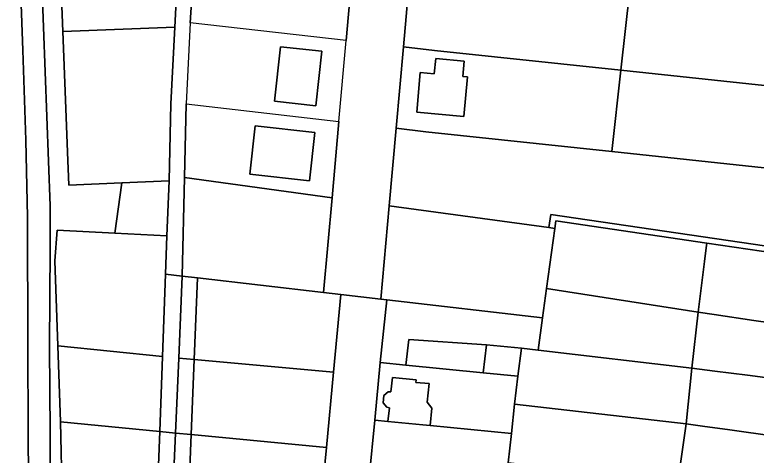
# Model space of a CAD drawing. Extents: x -521939 to -516426, y -1197857 to -1189551.
# Drawn here: x -519770.7 to -519577.7, y -1191315 to -1191200.5 of the extents above; entities that cross this region are included whole.
import ezdxf

# ---------------------------------------------------------------- set-up
doc = ezdxf.new("R2010")
doc.units = 0
for name, color, linetype in [('95560013', 7, 'Continuous'), ('95590013', 7, 'Continuous'), ('95640013', 7, 'Continuous')]:
    doc.layers.add(name, color=color, linetype=linetype)

msp = doc.modelspace()

# ---------------------------------------------------------------- linework, layer by layer
at = {"layer": '95560013'}
for points in [[(-519612.99, -1191214.92), (-519661.44, -1191209.78), (-519669.56, -1191208.87), (-519667.69, -1191188.06), (-519610.65, -1191193.91)], [(-519730.13, -1191223.71), (-519730.58, -1191243.71), (-519742.91, -1191244.24), (-519756.69, -1191244.83), (-519757.02, -1191236.26), (-519757.46, -1191224.85), (-519758.24, -1191204.87), (-519729.05, -1191203.74)], [(-519633.34, -1191279.36), (-519673.88, -1191274.66), (-519675.47, -1191274.48), (-519673.28, -1191250.17), (-519631.67, -1191255.87), (-519630.18, -1191256.07), (-519632.3, -1191271.72)]]:
    msp.add_lwpolyline(points, close=True, dxfattribs=at)
for points in [[(-519725.09, -1191202.63), (-519726.09, -1191223.67)], [(-519684.47, -1191207.19), (-519725.09, -1191202.63)], [(-519686.37, -1191228.29), (-519684.47, -1191207.19)], [(-519703.12, -1191223.01), (-519701.54, -1191208.81), (-519690.81, -1191210.01), (-519692.39, -1191224.21), (-519703.12, -1191223.01)], [(-519726.09, -1191223.67), (-519686.37, -1191228.29)]]:
    msp.add_lwpolyline(points, dxfattribs=at)
at = {"layer": '95590013'}
for points in [[(-519725.68, -1191029.93), (-519725.84, -1191018.93), (-519725.85, -1191018.51), (-519722.26, -1191015.24), (-519721.98, -1191036.38), (-519722.16, -1191054.93), (-519721.46, -1191075.93), (-519721.17, -1191098.04), (-519721.74, -1191118.03), (-519722.32, -1191138.09), (-519722.96, -1191160.4), (-519723.75, -1191182.31), (-519725.09, -1191202.63), (-519726.09, -1191223.67), (-519726.54, -1191242.87), (-519727.15, -1191268.49), (-519731.5, -1191267.99), (-519731.19, -1191257.99), (-519730.58, -1191243.71), (-519730.13, -1191223.71), (-519729.05, -1191203.74), (-519725.11, -1191124.72), (-519724.73, -1191117.78), (-519725.2, -1191074.52)], [(-519615.29, -1191236.07), (-519663.75, -1191230.92), (-519671.47, -1191230.02), (-519669.56, -1191208.87), (-519661.44, -1191209.78), (-519612.99, -1191214.92)], [(-519661.53, -1191215.86), (-519665.17, -1191215.53), (-519666.08, -1191225.85), (-519653.81, -1191226.94), (-519652.89, -1191216.66), (-519654.1, -1191216.53), (-519653.74, -1191212.55), (-519661.16, -1191211.89)], [(-519559.17, -1191242.02), (-519575.64, -1191240.28), (-519615.29, -1191236.07), (-519612.99, -1191214.92), (-519573.17, -1191219.15), (-519556.38, -1191220.91)], [(-519688.16, -1191248.13), (-519726.54, -1191242.87), (-519726.09, -1191223.67), (-519686.37, -1191228.29)], [(-519692.65, -1191231.16), (-519708.17, -1191229.42), (-519709.58, -1191241.95), (-519694.04, -1191243.7)], [(-519631.2, -1191252.43), (-519631.67, -1191255.87), (-519673.28, -1191250.17), (-519671.47, -1191230.02), (-519663.75, -1191230.92), (-519615.29, -1191236.07), (-519575.64, -1191240.28), (-519559.17, -1191242.02), (-519561.89, -1191262.61)], [(-519744.72, -1191257.28), (-519742.91, -1191244.24), (-519730.58, -1191243.71), (-519731.19, -1191257.99)], [(-519590.75, -1191261.09), (-519591.19, -1191264.65), (-519592.8, -1191277.87), (-519632.3, -1191271.72), (-519630.18, -1191256.07), (-519629.92, -1191254.14), (-519590.61, -1191259.91)], [(-519728.91, -1191309.3), (-519733.01, -1191308.9), (-519732.29, -1191289.37), (-519731.5, -1191267.99), (-519727.15, -1191268.49), (-519728.07, -1191289.8)], [(-519594.47, -1191292.4), (-519634.48, -1191287.77), (-519633.34, -1191279.36), (-519632.3, -1191271.72), (-519592.8, -1191277.87)], [(-519638.82, -1191287.26), (-519647.96, -1191286.36), (-519668.2, -1191285), (-519668.95, -1191291.64), (-519675.58, -1191290.99), (-519673.88, -1191274.66), (-519633.34, -1191279.36), (-519634.48, -1191287.77)], [(-519759.53, -1191286.62), (-519732.29, -1191289.37), (-519733.01, -1191308.9), (-519758.86, -1191306.37)], [(-519648.78, -1191293.63), (-519647.96, -1191286.36), (-519638.82, -1191287.26), (-519639.82, -1191294.51)], [(-519594.47, -1191292.4), (-519595.95, -1191306.9), (-519640.61, -1191301.82), (-519639.82, -1191294.51), (-519638.82, -1191287.26), (-519634.48, -1191287.77)], [(-519724.86, -1191309.7), (-519728.91, -1191309.3), (-519728.07, -1191289.8), (-519724.06, -1191290.2)], [(-519673.59, -1191306.28), (-519677.01, -1191305.92), (-519675.58, -1191290.99), (-519668.95, -1191291.64), (-519648.78, -1191293.63), (-519639.82, -1191294.51), (-519640.61, -1191301.82), (-519641.42, -1191309.38), (-519662.63, -1191307.37), (-519662.21, -1191302.79), (-519663.38, -1191301.23), (-519662.86, -1191296.39), (-519666.32, -1191296.13), (-519666.25, -1191295.5), (-519672.44, -1191294.82), (-519672.82, -1191298.58), (-519673.51, -1191298.54), (-519674.64, -1191299.51), (-519674.8, -1191301.44), (-519673.89, -1191302.59), (-519673.19, -1191302.72)], [(-519642.29, -1191317.02), (-519641.42, -1191309.38), (-519640.61, -1191301.82), (-519595.95, -1191306.9), (-519598.08, -1191322.06)], [(-519730.62, -1191348.67), (-519734.45, -1191348.3), (-519733.73, -1191328.61), (-519733.01, -1191308.9), (-519728.91, -1191309.3), (-519729.77, -1191329)], [(-519726.56, -1191349.07), (-519730.62, -1191348.67), (-519729.77, -1191329), (-519728.91, -1191309.3), (-519724.86, -1191309.7), (-519725.65, -1191329.4)]]:
    msp.add_lwpolyline(points, close=True, dxfattribs=at)
at = {"layer": '95640013'}
for points in [[(-519772.04, -1191114.81), (-519770.41, -1191162.02), (-519768.68, -1191209.68), (-519767.86, -1191233.16), (-519767.44, -1191253.13), (-519767.34, -1191286.73), (-519767.23, -1191308.92), (-519767.04, -1191347.24), (-519767.55, -1191362.34), (-519767.19, -1191393.89), (-519766.8, -1191401.46), (-519766.37, -1191433.64), (-519766.04, -1191453.24), (-519773.21, -1191452.93)], [(-519767.04, -1191347.24), (-519767.23, -1191308.92), (-519767.34, -1191286.73), (-519767.44, -1191253.13), (-519767.86, -1191233.16), (-519768.68, -1191209.68), (-519770.41, -1191162.02)], [(-519759.79, -1191165), (-519758.24, -1191204.87), (-519757.46, -1191224.85), (-519757.02, -1191236.26), (-519756.69, -1191244.83), (-519742.91, -1191244.24), (-519744.72, -1191257.28), (-519759.7, -1191256.5), (-519760.31, -1191264.48), (-519759.53, -1191286.62), (-519758.86, -1191306.37), (-519758.44, -1191326.19), (-519758.03, -1191345.99), (-519757.97, -1191348.75), (-519760.13, -1191388.66), (-519760.98, -1191388.62), (-519761.39, -1191347.72), (-519761.58, -1191309.13), (-519761.74, -1191286.91), (-519761.58, -1191261.09), (-519761.58, -1191250.23), (-519763.71, -1191191.99)], [(-519667.69, -1191188.06), (-519669.56, -1191208.87), (-519671.47, -1191230.02), (-519673.28, -1191250.17), (-519675.47, -1191274.48), (-519685.82, -1191273.28), (-519690.37, -1191272.75), (-519688.16, -1191248.13), (-519686.37, -1191228.29), (-519684.47, -1191207.19), (-519682.61, -1191186.53)], [(-519763.71, -1191191.99), (-519761.58, -1191250.23), (-519761.58, -1191261.09), (-519761.74, -1191286.91), (-519761.58, -1191309.13), (-519761.39, -1191347.72)], [(-519692.39, -1191224.21), (-519690.81, -1191210.01), (-519701.54, -1191208.81), (-519703.12, -1191223.01), (-519692.39, -1191224.21)], [(-519691.5, -1191332.59), (-519689.63, -1191313.08), (-519687.75, -1191293.42), (-519685.82, -1191273.28), (-519675.47, -1191274.48), (-519673.88, -1191274.66), (-519675.58, -1191290.99), (-519677.01, -1191305.92), (-519678.45, -1191320.85)]]:
    msp.add_lwpolyline(points, dxfattribs=at)
for points in [[(-519729.05, -1191203.74), (-519758.24, -1191204.87), (-519759.79, -1191165), (-519759.85, -1191163.64), (-519761.34, -1191125.25), (-519725.11, -1191124.72)], [(-519725.09, -1191202.63), (-519723.75, -1191182.31), (-519682.61, -1191186.53), (-519684.47, -1191207.19)], [(-519556.38, -1191220.91), (-519573.17, -1191219.15), (-519612.99, -1191214.92), (-519610.65, -1191193.91), (-519553.58, -1191199.76)], [(-519653.74, -1191212.55), (-519654.1, -1191216.53), (-519652.89, -1191216.66), (-519653.81, -1191226.94), (-519666.08, -1191225.85), (-519665.17, -1191215.53), (-519661.53, -1191215.86), (-519661.16, -1191211.89)], [(-519709.58, -1191241.95), (-519708.17, -1191229.42), (-519692.65, -1191231.16), (-519694.04, -1191243.7)], [(-519690.37, -1191272.75), (-519723.15, -1191268.95), (-519727.15, -1191268.49), (-519726.54, -1191242.87), (-519688.16, -1191248.13)], [(-519562.09, -1191264.1), (-519590.61, -1191259.91), (-519629.92, -1191254.14), (-519630.18, -1191256.07), (-519631.67, -1191255.87), (-519631.2, -1191252.43), (-519561.89, -1191262.61)], [(-519732.29, -1191289.37), (-519759.53, -1191286.62), (-519760.31, -1191264.48), (-519759.7, -1191256.5), (-519744.72, -1191257.28), (-519731.19, -1191257.99), (-519731.5, -1191267.99)], [(-519592.8, -1191277.87), (-519591.19, -1191264.65), (-519590.75, -1191261.09), (-519590.61, -1191259.91), (-519562.09, -1191264.1), (-519559.08, -1191264.54), (-519561.72, -1191282.43), (-519569.01, -1191281.3), (-519578.37, -1191280.02), (-519588.67, -1191278.47)], [(-519723.15, -1191268.95), (-519724.06, -1191290.2), (-519728.07, -1191289.8), (-519727.15, -1191268.49)], [(-519685.82, -1191273.28), (-519687.75, -1191293.42), (-519724.06, -1191290.2), (-519723.15, -1191268.95), (-519690.37, -1191272.75)], [(-519579.98, -1191294.23), (-519588.47, -1191293.24), (-519594.47, -1191292.4), (-519592.8, -1191277.87), (-519588.67, -1191278.47), (-519578.37, -1191280.02), (-519569.01, -1191281.3), (-519561.72, -1191282.43), (-519563.63, -1191296.41)], [(-519668.95, -1191291.64), (-519668.2, -1191285), (-519647.96, -1191286.36), (-519648.78, -1191293.63)], [(-519687.75, -1191293.42), (-519689.63, -1191313.08), (-519724.86, -1191309.7), (-519724.06, -1191290.2)], [(-519565.38, -1191311.3), (-519572.93, -1191310.1), (-519584.56, -1191308.49), (-519591.67, -1191307.5), (-519595.95, -1191306.9), (-519594.47, -1191292.4), (-519588.47, -1191293.24), (-519579.98, -1191294.23), (-519563.63, -1191296.41)], [(-519664.53, -1191307.19), (-519673.59, -1191306.28), (-519673.19, -1191302.72), (-519673.89, -1191302.59), (-519674.8, -1191301.44), (-519674.64, -1191299.51), (-519673.51, -1191298.54), (-519672.82, -1191298.58), (-519672.44, -1191294.82), (-519666.25, -1191295.5), (-519666.32, -1191296.13), (-519662.86, -1191296.39), (-519663.38, -1191301.23), (-519662.21, -1191302.79), (-519662.63, -1191307.37)], [(-519642.44, -1191318.39), (-519649.67, -1191317.5), (-519650.4, -1191323.58), (-519678.45, -1191320.85), (-519677.01, -1191305.92), (-519673.59, -1191306.28), (-519664.53, -1191307.19), (-519662.63, -1191307.37), (-519641.42, -1191309.38), (-519642.29, -1191317.02)], [(-519758.86, -1191306.37), (-519733.01, -1191308.9), (-519733.73, -1191328.61), (-519743.1, -1191327.69), (-519746.34, -1191330.99), (-519750.39, -1191326.98), (-519758.44, -1191326.19)], [(-519567.65, -1191326.14), (-519584.37, -1191323.62), (-519598.08, -1191322.06), (-519595.95, -1191306.9), (-519591.67, -1191307.5), (-519584.56, -1191308.49), (-519572.93, -1191310.1), (-519565.38, -1191311.3)], [(-519689.63, -1191313.08), (-519691.5, -1191332.59), (-519725.65, -1191329.4), (-519724.86, -1191309.7)]]:
    msp.add_lwpolyline(points, close=True, dxfattribs=at)

doc.saveas('drawing.dxf')
